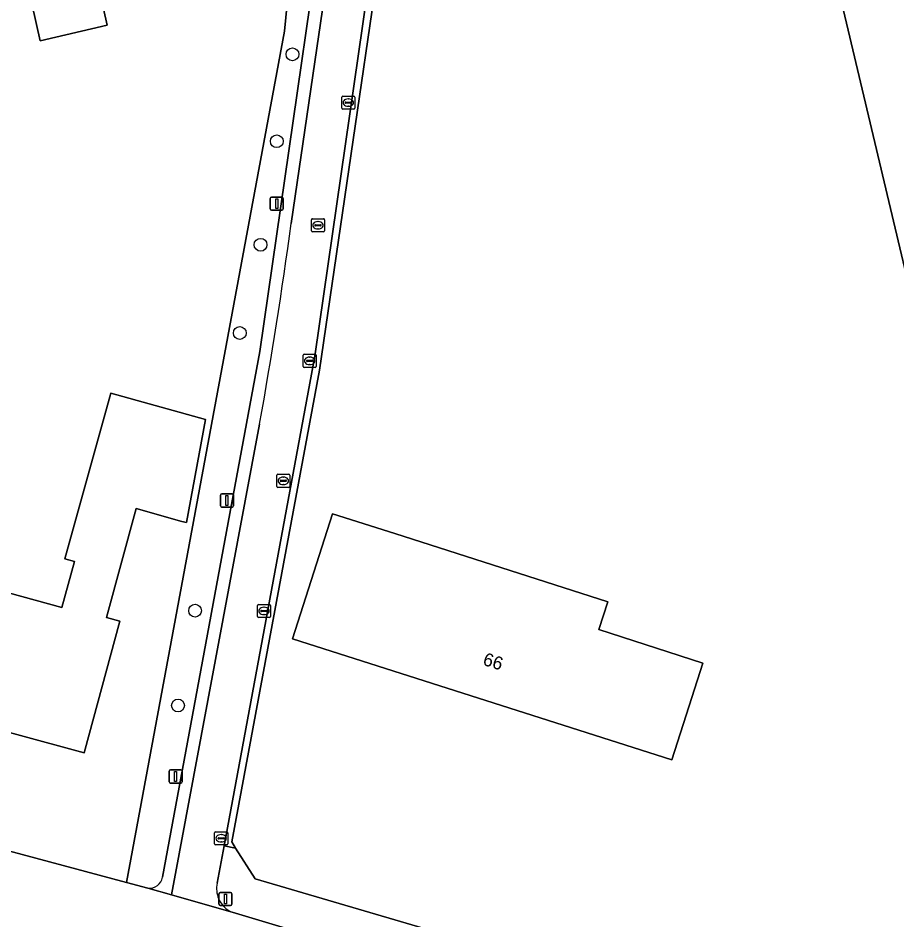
# Model space of a CAD drawing. Extents: x 156412 to 157779, y 382335 to 383768.
# Drawn here: x 156784.7 to 156851.9, y 382998.4 to 383067.3 of the extents above; entities that cross this region are included whole.
import ezdxf

# ---------------------------------------------------------------- set-up
doc = ezdxf.new("R2010")
doc.units = 0
for name, color, linetype in [('IMGEO_Berm_groen', 7, 'Continuous'), ('IMGEO_Boom', 7, 'Continuous'), ('IMGEO_Erf', 7, 'Continuous'), ('IMGEO_Fietspad_gesloten', 7, 'Continuous'), ('IMGEO_Hek', 7, 'Continuous'), ('IMGEO_Kolk', 7, 'Continuous'), ('IMGEO_Lichtmast', 7, 'Continuous'), ('IMGEO_Pand', 7, 'Continuous'), ('IMGEO_Pand_nummerreeks', 7, 'Continuous'), ('IMGEO_Rijbaan_lokaal_open', 7, 'Continuous'), ('IMGEO_Rioolput', 7, 'Continuous'), ('IMGEO_Verkeersbordpaal', 7, 'Continuous'), ('IMGEO_Voetpad_open', 7, 'Continuous')]:
    doc.layers.add(name, color=color, linetype=linetype)

msp = doc.modelspace()

# ---------------------------------------------------------------- linework, layer by layer
at = {"layer": 'IMGEO_Berm_groen'}
for points in [[(156844.207, 383146.908), (156842.208, 383147.169), (156819.434, 383150.863), (156819.153, 383147.584), (156818.568, 383140.747), (156814.089, 383087.578), (156807.42, 383041.472), (156800.493, 383004.039), (156801.376, 383003.864), (156801.072, 383004.344), (156807.776, 383040.4), (156814.706, 383087.712), (156819.637, 383147.515), (156859.028, 383141.902), (156857.509, 383148.507)], [(156807.037, 383097.856), (156806.357, 383089.983), (156807.416, 383089.93), (156805.108, 383066.327), (156793.034, 383001.23), (156794.66, 383000.795)], [(156795.79, 383001.634), (156803.22, 383041.841), (156809.928, 383088.26)], [(156817.203, 382997.295), (156802.875, 383001.499), (156801.376, 383003.864), (156800.493, 383004.039), (156799.961, 383001.166)], [(156801.112, 382998.951), (156807.482, 382997.049)]]:
    msp.add_lwpolyline(points, dxfattribs=at)
for centre, radius, start, end in [((156794.78, 383001.814), 1.026, 263.31028, 349.87586), ((156801.838, 383000.752), 1.922, 167.5561, 203.02767), ((156801.877, 383000.755), 1.959, 202.65874, 247.0126)]:
    msp.add_arc(centre, radius, start, end, dxfattribs=at)
at = {"layer": 'IMGEO_Boom'}
for centre in [(156805.718, 383064.567), (156804.522, 383057.918), (156803.279, 383050), (156801.691, 383043.251), (156798.273, 383022.017), (156796.967, 383014.766)]:
    msp.add_circle(centre, 0.489, dxfattribs=at)
at = {"layer": 'IMGEO_Erf'}
for points in [[(156794.644, 383096.091), (156702.248, 383074.98), (156650.985, 383063.152), (156651.041, 383062.913), (156653.965, 383050.401), (156654.02, 383050.165), (156694.029, 383033.976), (156735.088, 383017.425), (156762.167, 383009.62), (156764.546, 383008.977), (156780.193, 383004.665), (156793.034, 383001.23), (156805.108, 383066.327)], [(156805.108, 383066.327), (156807.416, 383089.93), (156806.357, 383089.983), (156805.3, 383090.171)], [(156814.706, 383087.712), (156807.776, 383040.4), (156801.072, 383004.344), (156801.376, 383003.864), (156802.875, 383001.499), (156817.203, 382997.295), (156831.49, 382992.215), (156833.636, 382991.047), (156834.154, 382992.153), (156835.921, 382991.534), (156836.604, 382991.294), (156841.332, 382989.635), (156842.033, 382989.408), (156843.696, 382988.811), (156842.762, 382985.994), (156843.482, 382985.59), (156848.293, 382982.892), (156852.03, 382980.231)]]:
    msp.add_lwpolyline(points, dxfattribs=at)
for points in [[(156784.927, 383072.324), (156790.052, 383073.529), (156791.556, 383066.806), (156786.417, 383065.599)], [(156857.099, 383029.047), (156847.733, 383068.459), (156867.753, 383073.269), (156877.165, 383033.791)], [(156778.925, 383029.06), (156779.224, 383028.979), (156778.136, 383024.976), (156788.084, 383022.272), (156789.04, 383025.79), (156788.306, 383025.989), (156791.818, 383038.648), (156799.074, 383036.63), (156797.62, 383028.763), (156797.268, 383028.838), (156793.756, 383029.832), (156791.489, 383021.485), (156792.522, 383021.204), (156789.792, 383011.155), (156774.87, 383015.211), (156777.597, 383025.245), (156777.867, 383025.171)], [(156813.54, 383027.911), (156829.842, 383022.704), (156829.161, 383020.57), (156837.101, 383018.012), (156836.26, 383015.381), (156834.742, 383010.621), (156805.73, 383019.851), (156808.782, 383029.431)]]:
    msp.add_lwpolyline(points, close=True, dxfattribs=at)
at = {"layer": 'IMGEO_Fietspad_gesloten'}
for points in [[(156799.961, 383001.166), (156800.493, 383004.039), (156807.42, 383041.472), (156814.089, 383087.578), (156818.568, 383140.747)], [(156809.83, 383080.389), (156805.623, 383051.625)], [(156803.208, 383036.291), (156796.468, 383000.278), (156797.441, 383000), (156801.112, 382998.951)]]:
    msp.add_lwpolyline(points, dxfattribs=at)
for centre, radius, start, end in [((156435.094, 383102.124), 373.955, 349.86055, 352.2391), ((156801.838, 383000.752), 1.922, 167.5561, 203.02767), ((156801.877, 383000.755), 1.959, 202.65874, 247.0126)]:
    msp.add_arc(centre, radius, start, end, dxfattribs=at)
at = {"layer": 'IMGEO_Hek'}
for points in [[(156819.637, 383147.515), (156814.706, 383087.712), (156807.776, 383040.4), (156801.072, 383004.344), (156801.376, 383003.864)], [(156801.376, 383003.864), (156802.875, 383001.499)], [(156802.875, 383001.499), (156817.203, 382997.295), (156831.49, 382992.215), (156833.636, 382991.047)]]:
    msp.add_lwpolyline(points, dxfattribs=at)
at = {"layer": 'IMGEO_Kolk'}
for p, q in [((156809.489, 383060.449), (156809.489, 383061.301)), ((156809.564, 383061.375), (156810.416, 383061.375)), ((156809.748, 383060.869), (156809.748, 383060.881)), ((156810.186, 383060.832), (156809.788, 383060.832)), ((156809.791, 383060.918), (156810.189, 383060.918)), ((156809.977, 383061.155), (156810.002, 383061.155)), ((156810.232, 383060.881), (156810.232, 383060.869)), ((156810.49, 383061.301), (156810.49, 383060.449)), ((156810.416, 383060.375), (156809.564, 383060.375)), ((156810, 383060.595), (156809.975, 383060.595)), ((156806.535, 383040.697), (156806.535, 383041.549)), ((156806.61, 383041.623), (156807.462, 383041.623)), ((156807.023, 383041.403), (156807.048, 383041.403)), ((156807.536, 383041.549), (156807.536, 383040.697)), ((156806.794, 383041.117), (156806.794, 383041.129)), ((156807.232, 383041.08), (156806.834, 383041.08)), ((156806.837, 383041.166), (156807.235, 383041.166)), ((156807.046, 383040.843), (156807.021, 383040.843)), ((156807.278, 383041.129), (156807.278, 383041.117)), ((156807.462, 383040.623), (156806.61, 383040.623)), ((156803.041, 383021.569), (156803.041, 383022.421)), ((156803.116, 383022.495), (156803.968, 383022.495)), ((156803.529, 383022.275), (156803.554, 383022.275)), ((156804.042, 383022.421), (156804.042, 383021.569)), ((156803.968, 383021.495), (156803.116, 383021.495)), ((156803.3, 383021.989), (156803.3, 383022.001)), ((156803.738, 383021.952), (156803.34, 383021.952)), ((156803.343, 383022.038), (156803.741, 383022.038)), ((156803.552, 383021.715), (156803.527, 383021.715)), ((156803.784, 383022.001), (156803.784, 383021.989)), ((156799.769, 383004.185), (156799.769, 383005.037)), ((156799.844, 383005.111), (156800.696, 383005.111)), ((156800.257, 383004.891), (156800.282, 383004.891)), ((156800.77, 383005.037), (156800.77, 383004.185)), ((156800.028, 383004.605), (156800.028, 383004.617)), ((156800.466, 383004.568), (156800.068, 383004.568)), ((156800.071, 383004.654), (156800.469, 383004.654)), ((156800.28, 383004.331), (156800.255, 383004.331)), ((156800.512, 383004.617), (156800.512, 383004.605)), ((156800.696, 383004.111), (156799.844, 383004.111))]:
    msp.add_line(p, q, dxfattribs=at)
for points in [[(156809.489, 383060.449), (156809.489, 383061.301)], [(156809.564, 383061.375), (156810.416, 383061.375)], [(156810.49, 383061.301), (156810.49, 383060.449)], [(156810.416, 383060.375), (156809.564, 383060.375)], [(156806.535, 383040.697), (156806.535, 383041.549)], [(156806.61, 383041.623), (156807.462, 383041.623)], [(156807.536, 383041.549), (156807.536, 383040.697)], [(156807.462, 383040.623), (156806.61, 383040.623)], [(156803.041, 383021.569), (156803.041, 383022.421)], [(156803.116, 383022.495), (156803.968, 383022.495)], [(156804.042, 383022.421), (156804.042, 383021.569)], [(156803.968, 383021.495), (156803.116, 383021.495)], [(156799.769, 383004.185), (156799.769, 383005.037)], [(156799.844, 383005.111), (156800.696, 383005.111)], [(156800.77, 383005.037), (156800.77, 383004.185)], [(156800.696, 383004.111), (156799.844, 383004.111)]]:
    msp.add_lwpolyline(points, dxfattribs=at)
for centre, radius, start, end in [((156809.566, 383061.299), 0.0765, 91.55205, 178.44795), ((156809.566, 383061.299), 0.0765, 91.55205, 178.44795), ((156809.788, 383060.878), 0.0403, 85.87752, 175.75265), ((156809.785, 383060.868), 0.0366, 178.93798, 274.71019), ((156810.189, 383060.875), 0.043, 264.86636, 352.45326), ((156810.193, 383060.88), 0.0386, 1.73085, 96.63898), ((156810.414, 383061.299), 0.0765, 1.55205, 88.44795), ((156810.414, 383061.299), 0.0765, 1.55205, 88.44795), ((156809.566, 383060.451), 0.0765, 181.55205, 268.44795), ((156809.566, 383060.451), 0.0765, 181.55205, 268.44795), ((156810.414, 383060.451), 0.0765, 271.55205, 358.44795), ((156810.414, 383060.451), 0.0765, 271.55205, 358.44795), ((156806.612, 383041.547), 0.0765, 91.55205, 178.44795), ((156806.612, 383041.547), 0.0765, 91.55205, 178.44795), ((156807.46, 383041.547), 0.0765, 1.55205, 88.44795), ((156807.46, 383041.547), 0.0765, 1.55205, 88.44795), ((156806.834, 383041.126), 0.0403, 85.87752, 175.75265), ((156806.831, 383041.116), 0.0366, 178.93798, 274.71019), ((156807.235, 383041.123), 0.043, 264.86636, 352.45326), ((156807.239, 383041.128), 0.0386, 1.73085, 96.63898), ((156806.612, 383040.699), 0.0765, 181.55205, 268.44795), ((156806.612, 383040.699), 0.0765, 181.55205, 268.44795), ((156807.46, 383040.699), 0.0765, 271.55205, 358.44795), ((156807.46, 383040.699), 0.0765, 271.55205, 358.44795), ((156803.118, 383022.419), 0.0765, 91.55205, 178.44795), ((156803.118, 383022.419), 0.0765, 91.55205, 178.44795), ((156803.966, 383022.419), 0.0765, 1.55205, 88.44795), ((156803.966, 383022.419), 0.0765, 1.55205, 88.44795), ((156803.118, 383021.571), 0.0765, 181.55205, 268.44795), ((156803.118, 383021.571), 0.0765, 181.55205, 268.44795), ((156803.34, 383021.998), 0.0403, 85.87752, 175.75265), ((156803.337, 383021.988), 0.0366, 178.93798, 274.71019), ((156803.741, 383021.995), 0.043, 264.86636, 352.45326), ((156803.745, 383022), 0.0386, 1.73085, 96.63898), ((156803.966, 383021.571), 0.0765, 271.55205, 358.44795), ((156803.966, 383021.571), 0.0765, 271.55205, 358.44795), ((156799.846, 383005.035), 0.0765, 91.55205, 178.44795), ((156799.846, 383005.035), 0.0765, 91.55205, 178.44795), ((156800.694, 383005.035), 0.0765, 1.55205, 88.44795), ((156800.694, 383005.035), 0.0765, 1.55205, 88.44795), ((156799.846, 383004.187), 0.0765, 181.55205, 268.44795), ((156799.846, 383004.187), 0.0765, 181.55205, 268.44795), ((156800.068, 383004.614), 0.0403, 85.87752, 175.75265), ((156800.065, 383004.604), 0.0366, 178.93798, 274.71019), ((156800.469, 383004.611), 0.043, 264.86636, 352.45326), ((156800.473, 383004.616), 0.0386, 1.73085, 96.63898), ((156800.694, 383004.187), 0.0765, 271.55205, 358.44795), ((156800.694, 383004.187), 0.0765, 271.55205, 358.44795)]:
    msp.add_arc(centre, radius, start, end, dxfattribs=at)
for centre, major_axis, ratio, start_param, end_param in [((156809.976, 383060.875), (-0.387, 0.002), 0.722429, 4.712389, 7.853982), ((156810.001, 383060.875), (-0.39, 0.002), 0.717154, 1.570796, 4.712389), ((156807.022, 383041.123), (-0.387, 0.002), 0.722429, 4.712389, 7.853982), ((156807.047, 383041.123), (-0.39, 0.002), 0.717154, 1.570796, 4.712389), ((156803.528, 383021.995), (-0.387, 0.002), 0.722429, 4.712389, 7.853982), ((156803.553, 383021.995), (-0.39, 0.002), 0.717154, 1.570796, 4.712389), ((156800.256, 383004.611), (-0.387, 0.002), 0.722429, 4.712389, 7.853982), ((156800.281, 383004.611), (-0.39, 0.002), 0.717154, 1.570796, 4.712389)]:
    msp.add_ellipse(centre, major_axis=major_axis, ratio=ratio, start_param=start_param, end_param=end_param, dxfattribs=at)
at = {"layer": 'IMGEO_Lichtmast'}
for p, q in [((156804.018, 383052.741), (156804.018, 383053.541)), ((156804.018, 383053.541), (156804.018, 383052.741)), ((156804.118, 383053.641), (156804.908, 383053.641)), ((156804.908, 383053.641), (156804.118, 383053.641)), ((156805.008, 383053.541), (156805.008, 383052.741)), ((156805.008, 383052.741), (156805.008, 383053.541)), ((156804.908, 383052.641), (156804.118, 383052.641)), ((156804.118, 383052.641), (156804.908, 383052.641)), ((156800.213, 383030.045), (156800.213, 383030.845)), ((156800.213, 383030.845), (156800.213, 383030.045)), ((156800.313, 383030.945), (156801.103, 383030.945)), ((156801.103, 383030.945), (156800.313, 383030.945)), ((156801.203, 383030.845), (156801.203, 383030.045)), ((156801.203, 383030.045), (156801.203, 383030.845)), ((156801.103, 383029.945), (156800.313, 383029.945)), ((156800.313, 383029.945), (156801.103, 383029.945)), ((156796.291, 383008.937), (156796.291, 383009.737)), ((156796.291, 383009.737), (156796.291, 383008.937)), ((156796.391, 383009.837), (156797.181, 383009.837)), ((156797.181, 383009.837), (156796.391, 383009.837)), ((156797.281, 383009.737), (156797.281, 383008.937)), ((156797.281, 383008.937), (156797.281, 383009.737)), ((156797.181, 383008.837), (156796.391, 383008.837)), ((156796.391, 383008.837), (156797.181, 383008.837))]:
    msp.add_line(p, q, dxfattribs=at)
for points in [[(156804.438, 383053.516), (156804.588, 383053.516), (156804.588, 383052.766), (156804.438, 383052.766), (156804.438, 383053.516)], [(156800.633, 383030.82), (156800.783, 383030.82), (156800.783, 383030.07), (156800.633, 383030.07), (156800.633, 383030.82)], [(156796.711, 383009.712), (156796.861, 383009.712), (156796.861, 383008.962), (156796.711, 383008.962), (156796.711, 383009.712)]]:
    msp.add_lwpolyline(points, dxfattribs=at)
for centre, start, end in [((156804.118, 383053.541), 90, 180), ((156804.118, 383053.541), 90, 180), ((156804.908, 383053.541), 0, 90), ((156804.908, 383053.541), 360, 90), ((156804.118, 383052.741), 180, 270), ((156804.118, 383052.741), 180, 270), ((156804.908, 383052.741), 270, 0), ((156804.908, 383052.741), 270, 0), ((156800.313, 383030.845), 90, 180), ((156800.313, 383030.845), 90, 180), ((156801.103, 383030.845), 0, 90), ((156801.103, 383030.845), 360, 90), ((156800.313, 383030.045), 180, 270), ((156800.313, 383030.045), 180, 270), ((156801.103, 383030.045), 270, 0), ((156801.103, 383030.045), 270, 0), ((156796.391, 383009.737), 90, 180), ((156796.391, 383009.737), 90, 180), ((156797.181, 383009.737), 0, 90), ((156797.181, 383009.737), 360, 90), ((156796.391, 383008.937), 180, 270), ((156796.391, 383008.937), 180, 270), ((156797.181, 383008.937), 270, 0), ((156797.181, 383008.937), 270, 0)]:
    msp.add_arc(centre, 0.1, start, end, dxfattribs=at)
at = {"layer": 'IMGEO_Pand'}
for points in [[(156790.052, 383073.529), (156784.927, 383072.324), (156786.417, 383065.599), (156791.556, 383066.806)], [(156857.099, 383029.047), (156877.165, 383033.791), (156867.753, 383073.269), (156847.733, 383068.459)], [(156792.522, 383021.204), (156791.489, 383021.485), (156793.756, 383029.832), (156797.268, 383028.838), (156797.62, 383028.763), (156799.074, 383036.63), (156791.818, 383038.648), (156788.306, 383025.989), (156789.04, 383025.79), (156788.084, 383022.272), (156778.136, 383024.976), (156777.836, 383025.058), (156777.867, 383025.171), (156777.597, 383025.245), (156774.87, 383015.211), (156789.792, 383011.155)], [(156836.26, 383015.381), (156837.101, 383018.012), (156829.161, 383020.57), (156829.842, 383022.704), (156813.54, 383027.911), (156808.782, 383029.431), (156805.73, 383019.851), (156834.742, 383010.621)]]:
    msp.add_lwpolyline(points, close=True, dxfattribs=at)
at = {"layer": 'IMGEO_Rijbaan_lokaal_open'}
msp.add_lwpolyline([(156807.482, 382997.049), (156801.112, 382998.951), (156797.441, 383000), (156796.468, 383000.278), (156794.66, 383000.795), (156793.034, 383001.23), (156780.193, 383004.665), (156764.546, 383008.977), (156762.167, 383009.62), (156735.088, 383017.425), (156694.029, 383033.976), (156654.02, 383050.165), (156648.989, 383052.201), (156649.969, 383047.802), (156650.109, 383047.168), (156689.001, 383031.323), (156733.896, 383013.266), (156757.494, 383006.379)], dxfattribs=at)
at = {"layer": 'IMGEO_Rioolput'}
for p, q in [((156807.17, 383051.068), (156807.17, 383051.92)), ((156807.245, 383051.994), (156808.097, 383051.994)), ((156807.658, 383051.774), (156807.683, 383051.774)), ((156808.171, 383051.92), (156808.171, 383051.068)), ((156807.429, 383051.488), (156807.429, 383051.5)), ((156807.867, 383051.451), (156807.469, 383051.451)), ((156807.472, 383051.537), (156807.87, 383051.537)), ((156807.681, 383051.214), (156807.656, 383051.214)), ((156807.913, 383051.5), (156807.913, 383051.488)), ((156808.097, 383050.994), (156807.245, 383050.994)), ((156804.594, 383032.446), (156805.446, 383032.446)), ((156804.519, 383031.52), (156804.519, 383032.372)), ((156804.778, 383031.94), (156804.778, 383031.952)), ((156805.216, 383031.903), (156804.818, 383031.903)), ((156804.821, 383031.989), (156805.219, 383031.989)), ((156805.007, 383032.226), (156805.032, 383032.226)), ((156805.262, 383031.952), (156805.262, 383031.94)), ((156805.52, 383032.372), (156805.52, 383031.52)), ((156805.446, 383031.446), (156804.594, 383031.446)), ((156805.03, 383031.666), (156805.005, 383031.666))]:
    msp.add_line(p, q, dxfattribs=at)
for points in [[(156807.17, 383051.068), (156807.17, 383051.92)], [(156807.245, 383051.994), (156808.097, 383051.994)], [(156808.171, 383051.92), (156808.171, 383051.068)], [(156808.097, 383050.994), (156807.245, 383050.994)], [(156804.594, 383032.446), (156805.446, 383032.446)], [(156804.519, 383031.52), (156804.519, 383032.372)], [(156805.52, 383032.372), (156805.52, 383031.52)], [(156805.446, 383031.446), (156804.594, 383031.446)]]:
    msp.add_lwpolyline(points, dxfattribs=at)
for centre, radius, start, end in [((156807.247, 383051.918), 0.0765, 91.55205, 178.44795), ((156807.247, 383051.918), 0.0765, 91.55205, 178.44795), ((156808.095, 383051.918), 0.0765, 1.55205, 88.44795), ((156808.095, 383051.918), 0.0765, 1.55205, 88.44795), ((156807.247, 383051.07), 0.0765, 181.55205, 268.44795), ((156807.247, 383051.07), 0.0765, 181.55205, 268.44795), ((156807.469, 383051.497), 0.0403, 85.87752, 175.75265), ((156807.466, 383051.487), 0.0366, 178.93798, 274.71019), ((156807.87, 383051.494), 0.043, 264.86636, 352.45326), ((156807.874, 383051.499), 0.0386, 1.73085, 96.63898), ((156808.095, 383051.07), 0.0765, 271.55205, 358.44795), ((156808.095, 383051.07), 0.0765, 271.55205, 358.44795), ((156804.596, 383032.37), 0.0765, 91.55205, 178.44795), ((156804.596, 383032.37), 0.0765, 91.55205, 178.44795), ((156805.444, 383032.37), 0.0765, 1.55205, 88.44795), ((156805.444, 383032.37), 0.0765, 1.55205, 88.44795), ((156804.818, 383031.949), 0.0403, 85.87752, 175.75265), ((156804.815, 383031.939), 0.0366, 178.93798, 274.71019), ((156805.219, 383031.946), 0.043, 264.86636, 352.45326), ((156805.223, 383031.951), 0.0386, 1.73085, 96.63898), ((156804.596, 383031.522), 0.0765, 181.55205, 268.44795), ((156804.596, 383031.522), 0.0765, 181.55205, 268.44795), ((156805.444, 383031.522), 0.0765, 271.55205, 358.44795), ((156805.444, 383031.522), 0.0765, 271.55205, 358.44795)]:
    msp.add_arc(centre, radius, start, end, dxfattribs=at)
for centre, major_axis, ratio, start_param, end_param in [((156807.657, 383051.494), (-0.387, 0.002), 0.722429, 4.712389, 7.853982), ((156807.682, 383051.494), (-0.39, 0.002), 0.717154, 1.570796, 4.712389), ((156805.006, 383031.946), (-0.387, 0.002), 0.722429, 4.712389, 7.853982), ((156805.031, 383031.946), (-0.39, 0.002), 0.717154, 1.570796, 4.712389)]:
    msp.add_ellipse(centre, major_axis=major_axis, ratio=ratio, start_param=start_param, end_param=end_param, dxfattribs=at)
at = {"layer": 'IMGEO_Verkeersbordpaal'}
for p, q in [((156800.101, 382999.567), (156800.101, 383000.367)), ((156800.101, 383000.367), (156800.101, 382999.567)), ((156800.201, 383000.467), (156800.991, 383000.467)), ((156800.991, 383000.467), (156800.201, 383000.467)), ((156801.091, 383000.367), (156801.091, 382999.567)), ((156801.091, 382999.567), (156801.091, 383000.367)), ((156800.991, 382999.467), (156800.201, 382999.467)), ((156800.201, 382999.467), (156800.991, 382999.467))]:
    msp.add_line(p, q, dxfattribs=at)
msp.add_lwpolyline([(156800.521, 383000.342), (156800.671, 383000.342), (156800.671, 382999.592), (156800.521, 382999.592), (156800.521, 383000.342)], dxfattribs=at)
for centre, start, end in [((156800.201, 383000.367), 90, 180), ((156800.201, 383000.367), 90, 180), ((156800.991, 383000.367), 0, 90), ((156800.991, 383000.367), 360, 90), ((156800.201, 382999.567), 180, 270), ((156800.201, 382999.567), 180, 270), ((156800.991, 382999.567), 270, 0), ((156800.991, 382999.567), 270, 0)]:
    msp.add_arc(centre, 0.1, start, end, dxfattribs=at)
at = {"layer": 'IMGEO_Voetpad_open'}
for points in [[(156811.397, 383094.278), (156811.684, 383097.718), (156811.167, 383098.36), (156810.787, 383098.397), (156809.928, 383088.26), (156803.22, 383041.841), (156795.79, 383001.634)], [(156805.623, 383051.625), (156809.83, 383080.389)], [(156794.66, 383000.795), (156796.468, 383000.278), (156803.208, 383036.291)]]:
    msp.add_lwpolyline(points, dxfattribs=at)
for centre, radius, start, end in [((156435.094, 383102.124), 373.955, 349.86055, 352.2391), ((156794.78, 383001.814), 1.026, 263.31028, 349.87586)]:
    msp.add_arc(centre, radius, start, end, dxfattribs=at)

# ---------------------------------------------------------------- texts
at = {"layer": 'IMGEO_Pand_nummerreeks'}
msp.add_text('66', height=1, rotation=342.35183, dxfattribs=at).set_placement((156820.212, 383017.888))

doc.saveas('drawing.dxf')
